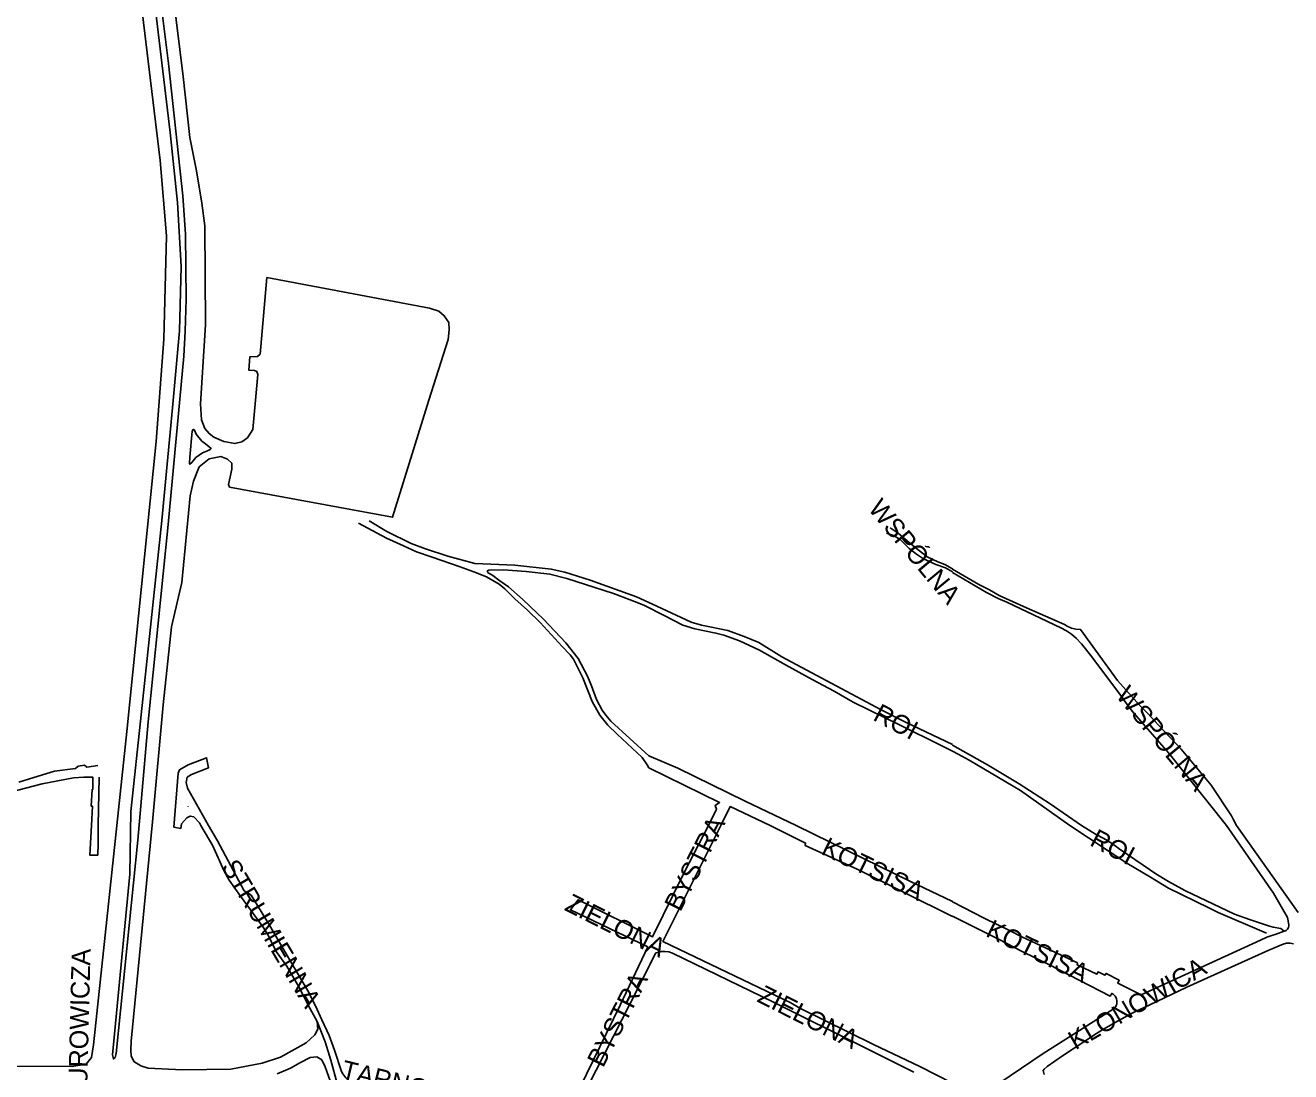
# Model space of a CAD drawing. Extents: x -304109 to -273954, y 21500 to 39796.
# Drawn here: x -293293 to -292620, y 27119 to 27675 of the extents above; entities that cross this region are included whole.
import ezdxf

# ---------------------------------------------------------------- set-up
doc = ezdxf.new("R2010")
doc.units = 0
doc.layers.add('krawedzie_ulic', color=7, linetype='Continuous')
doc.layers.add('nazwy_ulic', color=7, linetype='Continuous')

msp = doc.modelspace()

# ---------------------------------------------------------------- linework, layer by layer
at = {"layer": 'krawedzie_ulic'}
for points in [[(-293244.298, 27128.992), (-293232.861, 27242.247), (-293227.248, 27305.097), (-293216.747, 27409.971), (-293208.329, 27499.386), (-293207.705, 27512.656), (-293207.08, 27529.632), (-293207.497, 27564.305), (-293208.849, 27584.599), (-293216.544, 27654.858), (-293227.255, 27741.495), (-293235.984, 27810.285), (-293250.117, 27924.717), (-293261.972, 28025.097), (-293265.4, 28059.863), (-293266.648, 28079.182), (-293266.962, 28111.714), (-293265.713, 28137.374), (-293262.692, 28166.169)], [(-293223.487, 27767.228), (-293208.72, 27647.929), (-293205.186, 27615.618), (-293201.648, 27597.859), (-293198.734, 27580.686), (-293197.278, 27568.586), (-293196.862, 27516.15), (-293199.57, 27474.063), (-293198.945, 27465.672), (-293197.28, 27460.988), (-293194.991, 27458.256), (-293192.494, 27456.304), (-293187.084, 27454.158), (-293181.257, 27452.987), (-293177.511, 27453.962), (-293174.598, 27456.109), (-293171.684, 27460.402), (-293169.024, 27489.635), (-293169.648, 27491.197), (-293170.897, 27491.782), (-293173.81, 27491.977), (-293173.394, 27499.003), (-293169.232, 27499.198), (-293167.775, 27500.564), (-293164.238, 27541.156), (-293077.962, 27524.98), (-293072.967, 27523.419), (-293070.054, 27520.882), (-293067.557, 27517.369), (-293067.349, 27513.466), (-293067.973, 27508.197), (-293078.17, 27475.996), (-293097.499, 27413.844), (-293184.068, 27429.846), (-293184.693, 27431.212), (-293182.82, 27439.409), (-293182.82, 27442.531), (-293185.109, 27444.678), (-293188.647, 27446.044), (-293194.89, 27444.873), (-293200.3, 27440.58), (-293203.214, 27432.969), (-293205.086, 27425.163), (-293209.424, 27379.155), (-293214.835, 27355.541), (-293219.404, 27314.238), (-293225.023, 27251.984), (-293236.377, 27135.466)], [(-293244.298, 27128.992), (-293244.763, 27126.832), (-293245.803, 27126.052), (-293246.219, 27128.198), (-293239.976, 27192.794), (-293237.064, 27224.307), (-293236.439, 27257.484), (-293231.029, 27308.809), (-293220.019, 27412.086), (-293214.407, 27471.891), (-293210.661, 27512.873), (-293209.828, 27547.025), (-293211.701, 27581.064), (-293215.655, 27618.338), (-293230.206, 27739.957)], [(-293235.536, 27723.751), (-293220.989, 27603.345), (-293217.66, 27563.338), (-293218.904, 27508.408), (-293223.066, 27454.155), (-293238.661, 27299.984), (-293256.332, 27133.512), (-293257.373, 27126.877), (-293260.286, 27123.364), (-293267.778, 27121.998), (-293302.947, 27122.194), (-293438.707, 27129.808), (-293443.494, 27131.76), (-293445.158, 27134.492), (-293445.578, 27139.009)], [(-293205.129, 27445.701), (-293203.984, 27459.559), (-293203.463, 27460.438), (-293203.255, 27460.535), (-293202.631, 27460.145), (-293201.798, 27457.998), (-293198.78, 27454.289), (-293196.907, 27452.825)], [(-293205.129, 27445.701), (-293205.337, 27442.578), (-293205.129, 27441.992), (-293204.088, 27442.968), (-293202.006, 27445.505), (-293198.468, 27448.043), (-293195.762, 27449.214), (-293194.305, 27449.8), (-293193.785, 27450.288), (-293194.826, 27451.264), (-293196.907, 27452.825)], [(-293115.522, 27410.722), (-293100.746, 27402.811), (-293091.753, 27398.59), (-293084.755, 27395.523), (-293076.409, 27392.569), (-293062.093, 27387.659), (-293054.333, 27384.827), (-293047.542, 27382.165), (-293040.918, 27378.279), (-293037.919, 27375.76), (-293032.529, 27370.513), (-293025.884, 27364.412), (-293019.186, 27357.93), (-293007.419, 27345.204), (-293003.104, 27340.737), (-293001.328, 27338.411), (-292996.353, 27328.45), (-292991.407, 27315.993), (-292987.372, 27308.748), (-292983.1, 27303.363), (-292978.122, 27298.647), (-292964.908, 27286.215), (-292962.202, 27282.37), (-292961.373, 27280.773), (-292923.81, 27262.377), (-292926.16, 27260.726), (-292925.507, 27258.797), (-292929.751, 27250), (-292942.425, 27225.454), (-292959.406, 27190.981), (-292998.971, 27210.637), (-293003.012, 27205.253), (-292961.973, 27185.56), (-292976.624, 27154.647), (-293001.729, 27103.17)], [(-292800, 27293.074), (-292824.673, 27304.764), (-292837.913, 27311.594), (-292890.777, 27339.653), (-292902.881, 27347.385), (-292910.693, 27350.42), (-292919.346, 27353.651), (-292933.416, 27356.577), (-292938.925, 27358.156), (-292957.217, 27366.595), (-292967.845, 27371.59), (-292992.576, 27380.377), (-293005.97, 27384.608), (-293013.236, 27386.324), (-293032.59, 27388.438), (-293053.814, 27389.237), (-293068.171, 27393.103), (-293080.062, 27397.017), (-293087.643, 27399.825), (-293100.473, 27406.327), (-293109.911, 27411.894)], [(-292835.1, 27405.348), (-292831.426, 27404.083), (-292827.819, 27401.952), (-292824.996, 27399.202), (-292823.044, 27397.158), (-292819.253, 27394.29), (-292815.566, 27391.752), (-292808.849, 27388.783), (-292803.847, 27387.021), (-292800, 27384.791)], [(-292800, 27386.445), (-292804.218, 27388.749), (-292807.844, 27390.218), (-292813.592, 27392.89), (-292820.176, 27397.871), (-292825.202, 27402.281), (-292828.97, 27405.455), (-292833.192, 27408.141)], [(-292800, 27209.725), (-292822.698, 27220.559), (-292847.318, 27232.543), (-292883.043, 27250), (-292910.281, 27263.011), (-292946.031, 27280.558), (-292961.455, 27287.011), (-292981.543, 27305.567), (-292984.14, 27308.65), (-292986.124, 27311.356), (-292989.125, 27316.93), (-292991.787, 27324.239), (-292994.022, 27329.49), (-292998.838, 27338.739), (-293005.528, 27347.106), (-293017.37, 27359.703), (-293028.328, 27370.195), (-293035.97, 27376.873), (-293040.502, 27380.141), (-293044.319, 27382.958), (-293046.773, 27384.26), (-293047.215, 27385.325), (-293046.404, 27385.715), (-293038.57, 27385.837), (-293026.556, 27385.107), (-293013.899, 27383.644), (-293004.923, 27381.308), (-292980.2, 27373.412), (-292967.538, 27368.563), (-292963.733, 27367.044), (-292953.305, 27361.691), (-292943.236, 27356.589), (-292936.958, 27354.508), (-292925.719, 27352.294), (-292921.512, 27351.237), (-292913.292, 27348.13), (-292902.589, 27343.237), (-292888.857, 27335.495), (-292874.616, 27327.707), (-292862.857, 27321.373), (-292852.782, 27315.685), (-292828.225, 27303.637), (-292806.118, 27292.534), (-292800, 27289.56)], [(-292616.449, 27203.853), (-292649.196, 27250), (-292650.828, 27253.091), (-292651.888, 27255.267), (-292662.652, 27271.44), (-292678.708, 27290.688), (-292690.643, 27303.367), (-292696.425, 27309.716), (-292700.501, 27313.855), (-292712.529, 27327.12), (-292732.051, 27354.199), (-292734.512, 27354.39), (-292736.91, 27354.975), (-292739.183, 27355.939), (-292740.604, 27356.784), (-292760.779, 27365.735), (-292775.297, 27372.243), (-292780.425, 27375.255), (-292785.744, 27377.915), (-292786.013, 27378.038), (-292800, 27386.319)], [(-292623.919, 27193.951), (-292622.92, 27194.26), (-292622.108, 27194.919), (-292621.599, 27195.833), (-292621.467, 27196.871), (-292621.522, 27197.268), (-292622.015, 27200.342), (-292622.228, 27201.205), (-292629.634, 27214.053), (-292654.586, 27250), (-292685.173, 27288.437), (-292700.091, 27305.583), (-292704.583, 27310.823), (-292708.764, 27316.315), (-292709.846, 27317.85), (-292726.143, 27339.644), (-292731.582, 27346.511), (-292731.991, 27347.026), (-292734.255, 27349.488), (-292736.796, 27351.663), (-292739.578, 27353.519), (-292742.562, 27355.03), (-292771.283, 27368.703), (-292775.81, 27370.742), (-292781.957, 27373.887), (-292800, 27384.486)], [(-292800, 27292.79), (-292781.42, 27282.258), (-292764.642, 27272.234), (-292748.228, 27261.656), (-292731.551, 27250), (-292724.067, 27245.431), (-292719.774, 27243.248), (-292715.676, 27240.716), (-292711.803, 27237.852), (-292711.606, 27237.693), (-292698.759, 27229.042), (-292692.147, 27224.478), (-292685.316, 27220.248), (-292678.283, 27216.364), (-292676.665, 27215.534), (-292650.284, 27203.039), (-292642.403, 27200.064), (-292634.39, 27197.467), (-292632.292, 27196.856), (-292629.722, 27196.107), (-292625.704, 27195.289), (-292623.919, 27193.951)], [(-292633.339, 27192.935), (-292659.053, 27203.934), (-292663.98, 27206.404), (-292685.335, 27216.835), (-292694.898, 27222.699), (-292707.503, 27230.013), (-292737.728, 27250), (-292763.883, 27268.586), (-292791.245, 27284.733), (-292797.013, 27287.994), (-292800, 27289.508)], [(-293254.083, 27281.876), (-293259.965, 27281.079), (-293261.102, 27282.131), (-293264.54, 27281.571), (-293265.924, 27280.282), (-293277.05, 27278.989), (-293288.115, 27275.608), (-293296.02, 27273.094)], [(-293200, 27251.416), (-293202.993, 27254.619), (-293204.97, 27255.107), (-293206.844, 27254.229), (-293209.55, 27250.912), (-293209.966, 27248.57), (-293213.712, 27249.253), (-293211.319, 27277.84), (-293210.59, 27279.694), (-293206.011, 27282.231), (-293196.263, 27286.029), (-293195.222, 27280.759), (-293204.38, 27277.148), (-293206.566, 27275.684), (-293207.19, 27272.952), (-293206.461, 27269.926), (-293195.268, 27250)], [(-293300.69, 27267.732), (-293283.638, 27272.24), (-293266.901, 27275.428), (-293261.506, 27275.745), (-293256.622, 27275.735), (-293256.696, 27269.219), (-293257.104, 27269.12), (-293257.526, 27260.392), (-293256.967, 27260.362), (-293257.427, 27250), (-293258.347, 27234.361), (-293254.128, 27234.316), (-293253.884, 27240.571), (-293253.79, 27250), (-293253.392, 27275.686)], [(-293206.151, 27260.119), (-293206.15, 27260.117)], [(-293206.15, 27260.117), (-293206.042, 27260.016)], [(-292800, 27113.155), (-292817.458, 27121.949), (-292842, 27133.756), (-292881.179, 27152.958), (-292885.961, 27155.865), (-292953.866, 27188.462), (-292923.111, 27250), (-292918.218, 27260.137), (-292897.009, 27250), (-292878.156, 27240.751), (-292878.398, 27239.527), (-292850.748, 27226.961), (-292800, 27201.783)], [(-293200, 27251.416), (-293199.289, 27250), (-293192.949, 27239.313), (-293187.155, 27226.234), (-293184.234, 27221.12), (-293178.254, 27212.497), (-293166.276, 27196.091), (-293163.773, 27192.22), (-293159.365, 27183.175), (-293153.597, 27175.39), (-293147.263, 27164.378), (-293141.384, 27153.081), (-293140.375, 27151.156), (-293137.605, 27145.99)], [(-293120.613, 27114.138), (-293122.385, 27115.989), (-293123.847, 27118.093), (-293124.565, 27119.464), (-293128.359, 27130.78), (-293131.203, 27138.44), (-293135.097, 27146.879), (-293138.371, 27154.255), (-293142.619, 27162.589), (-293155.746, 27184.838), (-293163.346, 27198.002), (-293172.641, 27213.008), (-293176.375, 27215.416), (-293190.56, 27241.932), (-293195.268, 27250)], [(-292800, 27209.444), (-292783.319, 27200.914), (-292769.821, 27194.224), (-292763.225, 27190.979), (-292748.022, 27183.79), (-292733.737, 27177.103), (-292733.91, 27176.137), (-292723.392, 27171.108), (-292722.763, 27172.281), (-292719.147, 27170.495), (-292718.491, 27171.49), (-292711.588, 27167.841), (-292712.318, 27166.388), (-292699.788, 27160.175), (-292636.546, 27189.08), (-292633.063, 27190.699), (-292629.431, 27191.948), (-292628.712, 27192.146), (-292623.919, 27193.951)], [(-292800, 27201.97), (-292775.717, 27189.617), (-292763.135, 27183.1), (-292748.873, 27176.185), (-292716.348, 27159.402), (-292715.466, 27160.881), (-292714.696, 27160.379), (-292713.713, 27159.351), (-292713.053, 27158.09), (-292712.768, 27156.695), (-292712.881, 27155.277), (-292713.382, 27153.945), (-292714.232, 27152.804), (-292752.371, 27128.53), (-292780.375, 27109.674)], [(-292618.935, 27187.275), (-292620.768, 27187.583), (-292622.624, 27187.493), (-292624.418, 27187.009), (-292632.061, 27183.839), (-292675.673, 27164.217), (-292695.239, 27154.887), (-292703.959, 27150.699), (-292712.499, 27146.155), (-292720.844, 27141.261), (-292723.566, 27139.562), (-292741.569, 27127.647), (-292749.849, 27122.062), (-292751.377, 27120.628), (-292751.972, 27119.89), (-292751.466, 27117.821)], [(-292998.366, 27102.387), (-292971.17, 27155.844), (-292957.595, 27182.343), (-292956.823, 27182.642), (-292954.81, 27183.123), (-292952.742, 27183.21), (-292950.695, 27182.897), (-292948.747, 27182.198), (-292895.575, 27156.435), (-292846.839, 27132.081), (-292820.658, 27119.017)], [(-293137.605, 27145.99), (-293137.181, 27141.905), (-293138.846, 27138.783), (-293143.423, 27134.685), (-293156.948, 27127.075), (-293166.832, 27123.855), (-293183.341, 27120.645), (-293209.247, 27120.353), (-293227.245, 27121.133), (-293231.175, 27122.392), (-293234.921, 27124.733), (-293236.377, 27127.758), (-293236.481, 27130.783), (-293236.377, 27135.466)], [(-293137.605, 27145.99), (-293135.549, 27140.944), (-293133.358, 27135.136), (-293130.341, 27125.416), (-293126.892, 27113.002), (-293127.51, 27111.214), (-293128.489, 27109.596), (-293129.316, 27108.652)], [(-293158.821, 27118.196), (-293151.746, 27121.123), (-293146.44, 27124.148), (-293141.238, 27126.88), (-293137.701, 27127.172), (-293135.1, 27125.611), (-293133.227, 27121.904), (-293129.794, 27111.952)]]:
    msp.add_lwpolyline(points, dxfattribs=at)

# ---------------------------------------------------------------- texts
at = {"layer": 'nazwy_ulic'}
for s, rotation, p in [('WSPÓLNA', 309.653381, (-292845.316, 27418.236)), ('WSPÓLNA', 309.653381, (-292713.767, 27318.947)), ('ROI', 332.306181, (-292842.876, 27306.351)), ('BYSTRA', 63.178272, (-292944.661, 27203.752)), ('ROI', 332.306181, (-292727.754, 27239.794)), ('KOTSISA', 334.048897, (-292870.423, 27235.189)), ('STRUMIENNA', 300.593344, (-293188.691, 27228.234)), ('ZIELONA', 333.405539, (-293006.793, 27205.322)), ('KOTSISA', 334.048897, (-292782.997, 27191.536)), ('TUROWICZA', 88.611075, (-293259.87, 27103.567)), ('KLONOWICA', 30.317967, (-292734.783, 27130.603)), ('BYSTRA', 63.178272, (-292985.692, 27120.97)), ('ZIELONA', 333.405539, (-292904.468, 27156.716)), ('TARNOBRZESKA', 346.362183, (-293125.34, 27115.788))]:
    msp.add_text(s, height=10, rotation=rotation, dxfattribs=at).set_placement(p)

doc.saveas('drawing.dxf')
